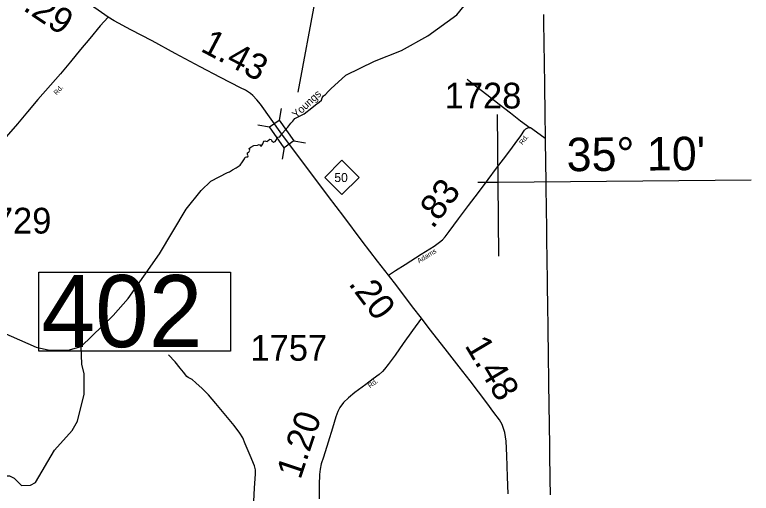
# Model space of a CAD drawing. Extents: x 2093524 to 2270757, y 289120 to 570408.
# Drawn here: x 2239706 to 2253990, y 510386 to 519678 of the extents above; entities that cross this region are included whole.
import ezdxf

# ---------------------------------------------------------------- set-up
doc = ezdxf.new("R2010")
doc.units = 0
for name, color, linetype in [('Exist Boundary Political CountyLine', 7, 'Continuous'), ('Exist Hydrographic Creek Single Shore', 7, 'Continuous'), ('Exist Hydrographic Misc Water Feature', 7, 'Continuous'), ('Exist Hydrographic Swamp Label', 7, 'Continuous'), ('Exist Road Non-System Type 51', 7, 'Continuous'), ('Exist Road Primary NC Attributed', 7, 'Continuous'), ('Exist Road Primary NC Mileage Hundredths English Label', 7, 'Continuous'), ('Exist Road Primary NC Shield CELL', 7, 'Continuous'), ('Exist Road Primary NC Shield Number Label', 7, 'Continuous'), ('Exist Road Primary NC Structure Standard Bridge CELL', 7, 'Continuous'), ('Exist Road Primary NC Structure Standard Bridge Number Label', 7, 'Continuous'), ('Exist Road Secondary Mileage Hundredths English Label', 7, 'Continuous'), ('Exist Road Secondary Structure Standard Bridge Number Label', 7, 'Continuous'), ('Exist Road Secondary Type 51 Attributed', 7, 'Continuous'), ('Exist Road Secondary Type 51 Label', 7, 'Continuous'), ('Exist Road Secondary Type 51 Number Label', 7, 'Continuous'), ('Map Preparation Longitude Latitude Label', 7, 'Continuous'), ('Map Preparation Longitude Latitude Lines', 7, 'Continuous')]:
    doc.layers.add(name, color=color, linetype=linetype)

msp = doc.modelspace()

# ---------------------------------------------------------------- linework, layer by layer
at = {"layer": 'Exist Boundary Political CountyLine'}
for points in [[(2249960, 519684), (2249962, 519583), (2249963, 519483), (2249964, 519383), (2249966, 519282), (2249967, 519182), (2249968, 519082), (2249970, 518982), (2249971, 518881), (2249972, 518781), (2249974, 518681), (2249975, 518580), (2249977, 518480), (2249978, 518380), (2249980, 518280), (2249981, 518179), (2249982, 518079), (2249984, 517979), (2249985, 517878), (2249986, 517778), (2249988, 517678), (2249989, 517578), (2249990, 517477), (2249992, 517377), (2249993, 517277), (2249995, 517176), (2249996, 517076), (2249998, 516976), (2249999, 516876), (2250000, 516775), (2250002, 516675), (2250003, 516575), (2250004, 516474), (2250006, 516374), (2250007, 516274), (2250008, 516173), (2250010, 516073), (2250011, 515973), (2250013, 515873), (2250014, 515772), (2250016, 515672), (2250017, 515572), (2250018, 515471), (2250020, 515371), (2250021, 515271), (2250022, 515171), (2250024, 515070), (2250025, 514970)], [(2250025, 514970), (2250026, 514870), (2250028, 514769), (2250029, 514669), (2250031, 514569), (2250032, 514469), (2250034, 514368), (2250035, 514268), (2250036, 514168), (2250038, 514067), (2250039, 513967), (2250040, 513867), (2250042, 513767), (2250043, 513666), (2250044, 513566), (2250046, 513466), (2250047, 513365), (2250049, 513265), (2250050, 513165), (2250052, 513064), (2250053, 512964), (2250054, 512864), (2250056, 512764), (2250057, 512663), (2250058, 512563), (2250060, 512463), (2250061, 512362), (2250062, 512262), (2250064, 512162), (2250065, 512062), (2250067, 511961), (2250068, 511861), (2250070, 511761), (2250071, 511660), (2250072, 511560), (2250074, 511460), (2250075, 511360), (2250076, 511259), (2250078, 511159), (2250079, 511059), (2250080, 510958), (2250082, 510858), (2250083, 510758), (2250085, 510658), (2250086, 510557), (2250088, 510457), (2250089, 510357)]]:
    msp.add_lwpolyline(points, dxfattribs=at)
at = {"layer": 'Exist Hydrographic Creek Single Shore'}
for points in [[(2244900, 517376), (2245001, 517492), (2245041, 517544), (2245061, 517572), (2245101, 517610), (2245140, 517662), (2245318, 517754), (2245465, 517868), (2245539, 517927), (2245613, 517979), (2245655, 518020), (2245671, 518064), (2245694, 518103), (2245731, 518131), (2245786, 518187), (2245835, 518242), (2246126, 518507), (2246682, 518778), (2247205, 518981), (2247719, 519269), (2248282, 519674), (2248793, 520310)], [(2240997, 513235), (2241616, 513839), (2241905, 514168), (2242514, 515038), (2243032, 515900), (2243321, 516268), (2243511, 516444), (2243829, 516617), (2243871, 516627), (2243931, 516669), (2243998, 516707), (2244075, 516754), (2244122, 516824), (2244159, 516877), (2244177, 516914), (2244202, 516917), (2244225, 516918), (2244234, 516941), (2244218, 516967), (2244223, 516997), (2244243, 517011), (2244266, 517048), (2244255, 517080), (2244287, 517108), (2244342, 517140), (2244416, 517147), (2244449, 517161), (2244462, 517149), (2244470, 517130), (2244483, 517123), (2244490, 517131), (2244519, 517172), (2244535, 517221), (2244557, 517230), (2244573, 517223), (2244599, 517214), (2244620, 517238), (2244650, 517262), (2244676, 517253), (2244691, 517230), (2244724, 517204), (2244754, 517214), (2244778, 517242), (2244789, 517275), (2244806, 517300), (2244845, 517310), (2244858, 517323), (2244900, 517376)], [(2236294, 514904), (2240122, 513226), (2240381, 513162), (2240739, 513165), (2240997, 513235)]]:
    msp.add_lwpolyline(points, dxfattribs=at)
at = {"layer": 'Exist Hydrographic Misc Water Feature'}
msp.add_lwpolyline([(2237888, 507361), (2238178, 507539), (2238352, 507699), (2238533, 507915), (2238762, 508360), (2238935, 509652), (2239114, 510213), (2239335, 510615), (2239468, 510724), (2239601, 510724), (2239693, 510677), (2239836, 510536), (2240010, 510546), (2240110, 510596), (2240480, 511222), (2240818, 511602), (2240925, 511783), (2241054, 512312), (2241051, 512702), (2241008, 512894), (2240997, 513235)], dxfattribs=at)
at = {"layer": 'Exist Road Non-System Type 51'}
for points in [[(2248480, 518426), (2248639, 518298), (2248862, 518130), (2249103, 517942), (2249323, 517771), (2249516, 517619), (2249705, 517484)], [(2244340, 510223), (2244358, 510489), (2244374, 510757), (2244375, 510839), (2244357, 510916), (2244271, 511122), (2244177, 511349), (2244128, 511464), (2244074, 511550), (2243961, 511699), (2243799, 511899), (2243607, 512132), (2243462, 512298), (2243339, 512423), (2243220, 512530), (2243146, 512592), (2243072, 512633), (2243043, 512653), (2242981, 512738), (2242916, 512818), (2242817, 512941), (2242688, 513072)]]:
    msp.add_lwpolyline(points, dxfattribs=at)
at = {"layer": 'Exist Road Primary NC Attributed'}
for points in [[(2241515, 519631), (2241322, 519769), (2241055, 519951), (2240755, 520151), (2240466, 520344), (2240227, 520498)], [(2244883, 517360), (2244679, 517648), (2244471, 517943), (2244401, 518028), (2244323, 518107), (2244277, 518146), (2244179, 518211), (2244087, 518257), (2243698, 518459), (2243302, 518668), (2242816, 518924), (2242371, 519174), (2241959, 519385), (2241636, 519560), (2241515, 519631)], [(2246955, 514624), (2246739, 514892), (2246446, 515279), (2246088, 515758), (2245794, 516146), (2244883, 517360)], [(2247594, 513785), (2247420, 514006), (2247117, 514411), (2246955, 514624)], [(2249277, 510377), (2249260, 510706), (2249249, 511122), (2249234, 511396), (2249213, 511568), (2249160, 511719), (2249107, 511809), (2248998, 511952), (2248863, 512140), (2248539, 512568), (2248327, 512840), (2248052, 513193), (2247745, 513583), (2247594, 513785)]]:
    msp.add_lwpolyline(points, dxfattribs=at)
at = {"layer": 'Exist Road Primary NC Shield CELL'}
msp.add_lwpolyline([(2245718, 516518), (2246051, 516851), (2246384, 516518), (2246051, 516185)], close=True, dxfattribs=at)
at = {"layer": 'Exist Road Primary NC Structure Standard Bridge CELL'}
for p, q in [((2244874, 517856), (2244835, 517633)), ((2244422, 517539), (2244645, 517500)), ((2245119, 517227), (2245342, 517188)), ((2244933, 517097), (2244894, 516874))]:
    msp.add_line(p, q, dxfattribs=at)
msp.add_lwpolyline([(2244835, 517633), (2245120, 517227), (2244930, 517094), (2244645, 517500)], close=True, dxfattribs=at)
at = {"layer": 'Exist Road Primary NC Structure Standard Bridge Number Label'}
msp.add_line((2245202, 518175), (2245687, 520763), dxfattribs=at)
at = {"layer": 'Exist Road Secondary Structure Standard Bridge Number Label'}
msp.add_lwpolyline([(2240173, 514680), (2243889, 514680), (2243889, 513143), (2240173, 513143)], close=True, dxfattribs=at)
at = {"layer": 'Exist Road Secondary Type 51 Attributed'}
for points in [[(2241515, 519631), (2241363, 519460), (2241163, 519214), (2240983, 519003), (2240787, 518766), (2240593, 518530), (2240397, 518309), (2240153, 518031), (2239953, 517789), (2239757, 517558), (2239497, 517254)], [(2246955, 514624), (2247089, 514709), (2247280, 514826), (2247586, 515027), (2247842, 515185), (2247944, 515261), (2248005, 515308), (2248051, 515366), (2248132, 515471), (2248314, 515714), (2248506, 515972), (2248700, 516229), (2248885, 516476), (2249047, 516696), (2249186, 516871), (2249305, 517038), (2249409, 517180), (2249520, 517329), (2249593, 517438), (2249619, 517462), (2249655, 517480), (2249706, 517485), (2249824, 517402), (2249993, 517280)], [(2247594, 513785), (2247418, 513548), (2247238, 513293), (2247084, 513070), (2246950, 512887), (2246878, 512794), (2246837, 512752), (2246775, 512695), (2246658, 512610), (2246513, 512497), (2246304, 512344), (2246179, 512242), (2246084, 512150), (2246013, 512051), (2245971, 511971), (2245936, 511867), (2245868, 511648), (2245784, 511380), (2245695, 511089), (2245652, 510957), (2245627, 510857), (2245616, 510751), (2245611, 510549), (2245609, 510279)]]:
    msp.add_lwpolyline(points, dxfattribs=at)
at = {"layer": 'Map Preparation Longitude Latitude Lines'}
for points in [[(2249094, 514992), (2249082, 516429), (2249071, 517742)], [(2248690, 516426), (2249082, 516429), (2253990, 516473)]]:
    msp.add_lwpolyline(points, dxfattribs=at)

# ---------------------------------------------------------------- texts
at = {"layer": 'Exist Hydrographic Swamp Label'}
msp.add_text('Youngs', height=150, rotation=43.0221, dxfattribs=at).set_placement((2245168, 517658))
at = {"layer": 'Exist Road Primary NC Mileage Hundredths English Label'}
for s, rotation, p in [('.29', 326.3454, (2239847, 519778)), ('1.43', 332.18, (2243289, 518981)), ('.20', 306.7839, (2246165, 514452)), ('1.48', 300.7908, (2248423, 513255))]:
    msp.add_text(s, height=500, rotation=rotation, dxfattribs=at).set_placement(p)
at = {"layer": 'Exist Road Primary NC Shield Number Label'}
msp.add_text('50', height=175, dxfattribs=at).set_placement((2245905, 516429))
at = {"layer": 'Exist Road Secondary Mileage Hundredths English Label'}
for s, rotation, p in [('.83', 52.9949, (2247814, 515505)), ('1.20', 71.45, (2245245, 510638))]:
    msp.add_text(s, height=500, rotation=rotation, dxfattribs=at).set_placement(p)
at = {"layer": 'Exist Road Secondary Structure Standard Bridge Number Label'}
msp.add_text('402', height=1400, dxfattribs=at).set_placement((2240223, 513223))
at = {"layer": 'Exist Road Secondary Type 51 Label'}
for s, rotation, p in [('Rd.', 48.7412, (2240521, 518110)), ('Rd.', 53.7507, (2249555, 517143)), ('Adams', 31.612, (2247547, 514850)), ('Rd.', 38.0035, (2246599, 512423))]:
    msp.add_text(s, height=95, rotation=rotation, dxfattribs=at).set_placement(p)
at = {"layer": 'Exist Road Secondary Type 51 Number Label'}
for s, p in [('1728', (2248044, 517857)), ('1729', (2238929, 515429)), ('1757', (2244278, 512959))]:
    msp.add_text(s, height=500, dxfattribs=at).set_placement(p)
at = {"layer": 'Map Preparation Longitude Latitude Label'}
msp.add_text("35° 10'", height=650, rotation=0.505, dxfattribs=at).set_placement((2250412, 516638))

doc.saveas('drawing.dxf')
